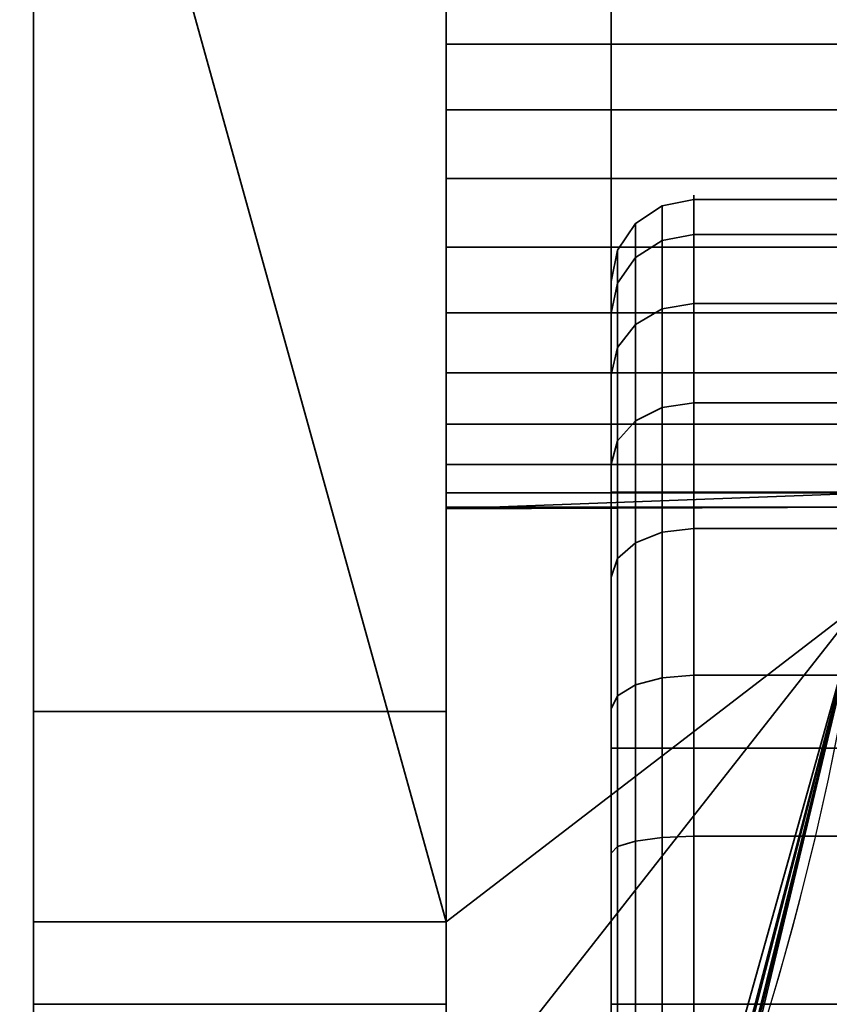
# Model space of a CAD drawing. Header units: millimetres. Extents: x -587 to 3688, y -115 to 120.
# Tile 437 of 656: x 1984 to 1989, y -32 to -26. Entities that reach past the tile are written whole.
import ezdxf

# ---------------------------------------------------------------- set-up
doc = ezdxf.new("R2010")
doc.units = ezdxf.units.MM
doc.layers.add('152', color=7, linetype='Continuous', true_color=0xffffff)

# ---------------------------------------------------------------- blocks, each defined once
blk = doc.blocks.new('UG_SURFACE_002')
at = {"layer": '152', "color": 252, "linetype": 'Continuous', "lineweight": 35}
for points in [[(2162.4999, -40, 2198), (2162.4999, 110, 2198), (837.5, 110, 2198), (837.5, -40, 2198)], [(987.5, -40, 2048.0001), (987.5, 110, 2048.0001), (2012.5, 110, 2048.0001), (2012.5, -40, 2048.0001)]]:
    blk.add_3dface(points, dxfattribs=at)
blk = doc.blocks.new('UG_SURFACE_048')
at = {"layer": '152', "color": 43, "linetype": 'Continuous', "lineweight": 35}
for points in [[(1016, 0, 2017), (1016, -49, 2017), (1984, -49, 2017), (1984, 0, 2017)], [(1984, 0, 2017), (1984, -49, 2017), (1984, -32, 27), (1984, -22, 27)], [(1016, -47), (1016, -2), (1984, -2), (1984, -47)], [(1984, -47), (1984, -2), (1984, -22.5, 14), (1984, -31.5, 14)], [(1986.5, -21.232, 28), (1986.5, -32.7679, 28), (1989.0083, -29.5753, 28), (1989.0083, -24.4247, 28)], [(1986.5, -32.7679, 28), (1986.5, -21.232, 28), (1986.5, -22, 27), (1986.5, -32, 27)], [(1984, -22, 27), (1984, -32, 27), (1986.5, -32, 27), (1986.5, -22, 27)], [(1986.5, -31.5, 14), (1984, -22.5, 14), (1986.5, -22.5, 14)], [(1986.5, -31.5, 14), (1984, -31.5, 14), (1984, -22.5, 14)], [(1986.5, -22.5, 14), (1989.0083, -24.4247, 14), (1989.0083, -29.5753, 14), (1986.5, -31.5, 14)], [(1986.5, -25.2679, 20.5), (1986.5, -25.011, 21.2909), (1986.5, -25.0979, 22.118), (1986.5, -27, 21.5)], [(1986.5, -25.0979, 22.118), (1986.5, -25.5137, 22.8383), (1986.5, -26.1865, 23.3271), (1986.5, -27, 21.5)], [(1986.5, -26.5842, 19.5437), (1986.5, -25.8244, 19.882), (1986.5, -25.2679, 20.5), (1986.5, -27, 21.5)], [(1989.1809, -26.1865, 23.3271), (1986.5, -26.1865, 23.3271), (1986.5, -25.5137, 22.8383), (1989.1363, -25.5137, 22.8383)], [(1989.1602, -25.8244, 19.882), (1986.5, -25.8244, 19.882), (1986.5, -26.5842, 19.5437), (1989.195, -26.5842, 19.5437)], [(1986.5, -26.1865, 23.3271), (1986.5, -27, 23.5), (1986.5, -27.8135, 23.3271), (1986.5, -27, 21.5)], [(1989.2, -27, 23.5), (1986.5, -27, 23.5), (1986.5, -26.1865, 23.3271), (1989.1809, -26.1865, 23.3271)], [(1986.5, -28.1756, 19.882), (1986.5, -27.4158, 19.5437), (1986.5, -26.5842, 19.5437), (1986.5, -27, 21.5)], [(1989.195, -26.5842, 19.5437), (1986.5, -26.5842, 19.5437), (1986.5, -27.4158, 19.5437), (1989.195, -27.4158, 19.5437)], [(1986.5, -27, 21.5), (1986.5, -28.989, 21.2909), (1986.5, -28.7321, 20.5), (1986.5, -28.1756, 19.882)], [(1986.5, -27.8135, 23.3271), (1986.5, -28.4863, 22.8383), (1986.5, -28.9021, 22.118), (1986.5, -27, 21.5)], [(1986.5, -28.9021, 22.118), (1986.5, -29, 21.5), (1986.5, -28.989, 21.2909), (1986.5, -27, 21.5)], [(1989.1809, -27.8135, 23.3271), (1986.5, -27.8135, 23.3271), (1986.5, -27, 23.5), (1989.2, -27, 23.5)], [(1989.195, -27.4158, 19.5437), (1986.5, -27.4158, 19.5437), (1986.5, -28.1756, 19.882), (1989.1602, -28.1756, 19.882)], [(1989.1363, -28.4863, 22.8383), (1986.5, -28.4863, 22.8383), (1986.5, -27.8135, 23.3271), (1989.1809, -27.8135, 23.3271)], [(1989.1602, -28.1756, 19.882), (1986.5, -28.1756, 19.882), (1986.5, -28.7321, 20.5), (1989.1136, -28.7321, 20.5)], [(1989.0957, -28.9021, 22.118), (1986.5, -28.9021, 22.118), (1986.5, -28.4863, 22.8383), (1989.1363, -28.4863, 22.8383)], [(1989.1136, -28.7321, 20.5), (1986.5, -28.7321, 20.5), (1986.5, -28.989, 21.2909), (1989.0859, -28.989, 21.2909)], [(1989.0957, -28.9021, 22.118), (1989.0859, -28.989, 21.2909), (1986.5, -29, 21.5)], [(1986.5, -29, 21.5), (1986.5, -28.9021, 22.118), (1989.0957, -28.9021, 22.118)], [(1989.0859, -28.989, 21.2909), (1986.5, -28.989, 21.2909), (1986.5, -29, 21.5)], [(1986.5, -32.7679, 28), (1988.2158, -32.7679, 28), (1989.0083, -29.5753, 28)], [(1989.0083, -29.5753, 14), (1988.3076, -32.5, 14), (1986.5, -32.5, 14), (1986.5, -31.5, 14)], [(1988.052, -33.2144, 27.4679), (1987.8434, -33.7346, 15.8478), (1989.0083, -29.5753, 28)], [(1987.8434, -33.7346, 15.8478), (1988.1006, -33.0858, 15.4142), (1989.0083, -29.5753, 28)], [(1989.0083, -29.5753, 28), (1988.2158, -32.7679, 28), (1988.052, -33.2144, 27.4679)], [(1989.0083, -29.5753, 28), (1988.1006, -33.0858, 15.4142), (1988.256, -32.6522, 14.7654)], [(1988.256, -32.6522, 14.7654), (1989.0083, -29.5753, 14), (1989.0083, -29.5753, 28)], [(1988.256, -32.6522, 14.7654), (1988.3076, -32.5, 14), (1989.0083, -29.5753, 14)], [(1984, -30.2276, 24), (1984, -31.5, 24), (1986.5, -31.5, 24), (1986.5, -30.2276, 24)], [(1984, -30.2276, 25), (1984, -30.2276, 24), (1986.5, -30.2276, 24), (1986.5, -30.2276, 25)], [(1984, -32, 25), (1984, -30.2276, 25), (1986.5, -30.2276, 25), (1986.5, -32, 25)], [(1984, -31.5, 24), (1984, -30.2276, 24), (1984, -30.2276, 25), (1984, -32, 25)], [(1986.5, -32, 25), (1986.5, -30.2276, 25), (1986.5, -30.2276, 24), (1986.5, -31.5, 24)], [(1984, -31.5, 24), (1984, -31.5, 14), (1986.5, -31.5, 14), (1986.5, -31.5, 24)], [(1984, -49, 2), (1984, -47), (1984, -31.5, 14), (1984, -31.5, 24)], [(1984, -31.5, 24), (1984, -32, 25), (1984, -49, 2)], [(1986.5, -32, 25), (1986.5, -31.5, 24), (1986.5, -34.5, 27)], [(1986.5, -31.5, 24), (1986.5, -31.5, 14), (1986.5, -32.6522, 14.7654), (1986.5, -33.0858, 15.4142)], [(1986.5, -31.5, 14), (1986.5, -32.5, 14), (1986.5, -32.6522, 14.7654)], [(1986.5, -33.0858, 15.4142), (1986.5, -33.7346, 15.8478), (1986.5, -31.5, 24)], [(1986.5, -33.7346, 15.8478), (1986.5, -34.5, 16), (1986.5, -34.5, 27), (1986.5, -31.5, 24)]]:
    blk.add_3dface(points, dxfattribs=at)
blk = doc.blocks.new('UG_SURFACE_054')
at = {"layer": '152', "color": 252, "linetype": 'Continuous', "lineweight": 35}
for points in [[(1011, -46.92, 2022.5), (1989, -46.92, 2022.5), (1989, 13.92, 2022.5), (1011, 13.92, 2022.5)], [(1012.5, -46.92, 2020.9999), (1012.5, 13.92, 2020.9999), (1987.5, 13.92, 2020.9999), (1987.5, -46.92, 2020.9999)], [(1987.5, -46.92, 2020.9999), (1987.5, 13.92, 2020.9999), (1989, 13.92, 2022.5), (1989, -46.92, 2022.5)]]:
    blk.add_3dface(points, dxfattribs=at)
blk = doc.blocks.new('UG_SURFACE_055')
at = {"layer": '152', "color": 252, "linetype": 'Continuous', "lineweight": 35}
for points in [[(1987.5, -46.92, 2020.9999), (1987.5, 13.92, 2020.9999), (1987.5, 13.92, -7), (1987.5, -46.92, -7)], [(1987.5, -46.92, -7), (1987.5, 13.92, -7), (1989, 13.92, -7), (1989, -46.92, -7)], [(1987.5, 13.92, 2020.9999), (1987.5, -46.92, 2020.9999), (1989, -46.92, 2022.5), (1989, 13.92, 2022.5)]]:
    blk.add_3dface(points, dxfattribs=at)
blk = doc.blocks.new('UG_SURFACE_066')
at = {"layer": '152', "color": 18, "linetype": 'Continuous', "lineweight": 35}
for points in [[(1987.6465, -27.8833, 286.6232), (1987.6465, -27.2725, 288.5031), (1987.8087, -27.1647, 288.4918), (1987.8087, -27.7894, 286.569)], [(1987.6465, -27.2725, 288.5031), (1987.6465, -27.4791, 290.4689), (1987.8087, -27.376, 290.5024), (1987.8087, -27.1647, 288.4918)], [(1987.8087, -27.7894, 286.569), (1987.8087, -27.1647, 288.4918), (1988, -27.1268, 288.4878), (1988, -27.7565, 286.55)], [(1987.8087, -27.1647, 288.4918), (1987.8087, -27.376, 290.5024), (1988, -27.3398, 290.5142), (1988, -27.1268, 288.4878)], [(1988, -27.1268, 288.4878), (1993, -27.1268, 288.4878), (1993, -27.7565, 286.55), (1988, -27.7565, 286.55)], [(1988, -27.3398, 290.5142), (1993, -27.3398, 290.5142), (1993, -27.1268, 288.4878), (1988, -27.1268, 288.4878)], [(1987.5381, -28.0238, 286.7043), (1987.5381, -27.4338, 288.5201), (1987.6465, -27.2725, 288.5031), (1987.6465, -27.8833, 286.6232)], [(1987.5381, -27.4338, 288.5201), (1987.5381, -27.6334, 290.4188), (1987.6465, -27.4791, 290.4689), (1987.6465, -27.2725, 288.5031)], [(1987.8087, -27.376, 290.5024), (1987.8087, -28.3869, 292.2533), (1988, -28.3586, 292.2787), (1988, -27.3398, 290.5142)], [(1988, -28.3586, 292.2787), (1993, -28.3586, 292.2787), (1993, -27.3398, 290.5142), (1988, -27.3398, 290.5142)], [(1987.6465, -27.4791, 290.4689), (1987.6465, -28.4674, 292.1807), (1987.8087, -28.3869, 292.2533), (1987.8087, -27.376, 290.5024)], [(1987.5, -28.1895, 286.8), (1987.5, -27.6241, 288.5401), (1987.5381, -27.4338, 288.5201), (1987.5381, -28.0238, 286.7043)], [(1987.5, -27.6241, 288.5401), (1987.5, -27.8154, 290.3597), (1987.5381, -27.6334, 290.4188), (1987.5381, -27.4338, 288.5201)], [(1987.5381, -27.6334, 290.4188), (1987.5381, -28.588, 292.0722), (1987.6465, -28.4674, 292.1807), (1987.6465, -27.4791, 290.4689)], [(1987.5, -28.9, 289), (1987.5, -27.6241, 288.5401), (1987.5, -28.1895, 286.8)], [(1987.5, -27.8154, 290.3597), (1987.5, -27.6241, 288.5401), (1987.5, -28.9, 289)], [(1987.5, -27.8154, 290.3597), (1987.5, -28.7302, 291.9442), (1987.5381, -28.588, 292.0722), (1987.5381, -27.6334, 290.4188)], [(1987.8087, -29.1422, 285.0666), (1987.8087, -27.7894, 286.569), (1988, -27.7565, 286.55), (1988, -29.1199, 285.0358)], [(1988, -27.7565, 286.55), (1993, -27.7565, 286.55), (1993, -29.1199, 285.0358), (1988, -29.1199, 285.0358)], [(1987.5, -28.9, 289), (1987.5, -30.45, 291.6847), (1987.5, -28.7302, 291.9442), (1987.5, -27.8154, 290.3597)], [(1987.6465, -29.2059, 285.1543), (1987.6465, -27.8833, 286.6232), (1987.8087, -27.7894, 286.569), (1987.8087, -29.1422, 285.0666)], [(1987.5381, -29.3013, 285.2855), (1987.5381, -28.0238, 286.7043), (1987.6465, -27.8833, 286.6232), (1987.6465, -29.2059, 285.1543)], [(1987.5, -29.4137, 285.4403), (1987.5, -28.1895, 286.8), (1987.5381, -28.0238, 286.7043), (1987.5381, -29.3013, 285.2855)], [(1987.5, -28.1895, 286.8), (1987.5, -29.4137, 285.4403), (1987.5, -30.45, 286.3153), (1987.5, -28.9, 289)], [(1987.8087, -28.3869, 292.2533), (1987.8087, -30.0225, 293.4416), (1988, -30.007, 293.4764), (1988, -28.3586, 292.2787)], [(1988, -30.007, 293.4764), (1993, -30.007, 293.4764), (1993, -28.3586, 292.2787), (1988, -28.3586, 292.2787)], [(1987.6465, -28.4674, 292.1807), (1987.6465, -30.0666, 293.3426), (1987.8087, -30.0225, 293.4416), (1987.8087, -28.3869, 292.2533)], [(1987.5381, -28.588, 292.0722), (1987.5381, -30.1325, 293.1944), (1987.6465, -30.0666, 293.3426), (1987.6465, -28.4674, 292.1807)], [(1987.5, -28.7302, 291.9442), (1987.5, -30.2104, 293.0196), (1987.5381, -30.1325, 293.1944), (1987.5381, -28.588, 292.0722)], [(1987.5, -30.45, 291.6847), (1987.5, -30.2104, 293.0196), (1987.5, -28.7302, 291.9442)], [(1991.5, -28.9, 289), (1987.5, -28.9, 289), (1987.5, -30.45, 286.3153), (1991.5, -30.45, 286.3153)], [(1991.5, -30.45, 291.6847), (1987.5, -30.45, 291.6847), (1987.5, -28.9, 289), (1991.5, -28.9, 289)], [(1987.6465, -31.0117, 284.3503), (1987.6465, -29.2059, 285.1543), (1987.8087, -29.1422, 285.0666), (1987.8087, -30.9891, 284.2443)], [(1987.8087, -30.9891, 284.2443), (1987.8087, -29.1422, 285.0666), (1988, -29.1199, 285.0358), (1988, -30.9812, 284.2071)], [(1988, -29.1199, 285.0358), (1993, -29.1199, 285.0358), (1993, -30.9812, 284.2071), (1988, -30.9812, 284.2071)], [(1987.5381, -31.0454, 284.509), (1987.5381, -29.3013, 285.2855), (1987.6465, -29.2059, 285.1543), (1987.6465, -31.0117, 284.3503)], [(1987.5, -31.0852, 284.6962), (1987.5, -29.4137, 285.4403), (1987.5381, -29.3013, 285.2855), (1987.5381, -31.0454, 284.509)], [(1987.5, -30.45, 286.3153), (1987.5, -29.4137, 285.4403), (1987.5, -31.0852, 284.6962)], [(1987.6465, -30.0666, 293.3426), (1987.6465, -32, 293.7536), (1987.8087, -32, 293.8619), (1987.8087, -30.0225, 293.4416)], [(1987.8087, -30.0225, 293.4416), (1987.8087, -32, 293.8619), (1988, -32, 293.9), (1988, -30.007, 293.4764)], [(1988, -32, 293.9), (1993, -32, 293.9), (1993, -30.007, 293.4764), (1988, -30.007, 293.4764)], [(1987.5381, -30.1325, 293.1944), (1987.5381, -32, 293.5914), (1987.6465, -32, 293.7536), (1987.6465, -30.0666, 293.3426)], [(1987.5, -30.2104, 293.0196), (1987.5, -32, 293.4), (1987.5381, -32, 293.5914), (1987.5381, -30.1325, 293.1944)], [(1987.5, -32, 293.4), (1987.5, -30.2104, 293.0196), (1987.5, -30.45, 291.6847), (1987.5, -33.55, 291.6847)], [(1987.5, -31.0852, 284.6962), (1987.5, -32.9148, 284.6962), (1987.5, -33.55, 286.3153), (1987.5, -30.45, 286.3153)], [(1991.5, -30.45, 286.3153), (1987.5, -30.45, 286.3153), (1987.5, -33.55, 286.3153), (1991.5, -33.55, 286.3153)], [(1991.5, -33.55, 291.6847), (1987.5, -33.55, 291.6847), (1987.5, -30.45, 291.6847), (1991.5, -30.45, 291.6847)], [(1987.6465, -32.9883, 284.3503), (1987.6465, -31.0117, 284.3503), (1987.8087, -30.9891, 284.2443), (1987.8087, -33.0109, 284.2443)], [(1987.8087, -33.0109, 284.2443), (1987.8087, -30.9891, 284.2443), (1988, -30.9812, 284.2071), (1988, -33.0188, 284.2071)], [(1988, -30.9812, 284.2071), (1993, -30.9812, 284.2071), (1993, -33.0188, 284.2071), (1988, -33.0188, 284.2071)], [(1987.5, -32.9148, 284.6962), (1987.5, -31.0852, 284.6962), (1987.5381, -31.0454, 284.509), (1987.5381, -32.9546, 284.509)], [(1987.5381, -32.9546, 284.509), (1987.5381, -31.0454, 284.509), (1987.6465, -31.0117, 284.3503), (1987.6465, -32.9883, 284.3503)]]:
    blk.add_3dface(points, dxfattribs=at)
blk = doc.blocks.new('UG_SURFACE_067')
at = {"layer": '152', "color": 18, "linetype": 'Continuous', "lineweight": 35}
for points in [[(1987.6465, -27.8833, 398.6232), (1987.6465, -27.2725, 400.5031), (1987.8087, -27.1647, 400.4918), (1987.8087, -27.7894, 398.569)], [(1987.6465, -27.2725, 400.5031), (1987.6465, -27.4791, 402.4689), (1987.8087, -27.376, 402.5024), (1987.8087, -27.1647, 400.4918)], [(1987.8087, -27.7894, 398.569), (1987.8087, -27.1647, 400.4918), (1988, -27.1268, 400.4878), (1988, -27.7565, 398.55)], [(1987.8087, -27.1647, 400.4918), (1987.8087, -27.376, 402.5024), (1988, -27.3398, 402.5142), (1988, -27.1268, 400.4878)], [(1988, -27.1268, 400.4878), (1993, -27.1268, 400.4878), (1993, -27.7565, 398.55), (1988, -27.7565, 398.55)], [(1988, -27.3398, 402.5142), (1993, -27.3398, 402.5142), (1993, -27.1268, 400.4878), (1988, -27.1268, 400.4878)], [(1987.5381, -28.0238, 398.7043), (1987.5381, -27.4338, 400.5201), (1987.6465, -27.2725, 400.5031), (1987.6465, -27.8833, 398.6232)], [(1987.5381, -27.4338, 400.5201), (1987.5381, -27.6334, 402.4188), (1987.6465, -27.4791, 402.4689), (1987.6465, -27.2725, 400.5031)], [(1987.8087, -27.376, 402.5024), (1987.8087, -28.3869, 404.2533), (1988, -28.3586, 404.2787), (1988, -27.3398, 402.5142)], [(1988, -28.3586, 404.2787), (1993, -28.3586, 404.2787), (1993, -27.3398, 402.5142), (1988, -27.3398, 402.5142)], [(1987.6465, -27.4791, 402.4689), (1987.6465, -28.4674, 404.1807), (1987.8087, -28.3869, 404.2533), (1987.8087, -27.376, 402.5024)], [(1987.5, -28.1895, 398.8), (1987.5, -27.6241, 400.5401), (1987.5381, -27.4338, 400.5201), (1987.5381, -28.0238, 398.7043)], [(1987.5, -27.6241, 400.5401), (1987.5, -27.8154, 402.3597), (1987.5381, -27.6334, 402.4188), (1987.5381, -27.4338, 400.5201)], [(1987.5381, -27.6334, 402.4188), (1987.5381, -28.588, 404.0722), (1987.6465, -28.4674, 404.1807), (1987.6465, -27.4791, 402.4689)], [(1987.5, -28.9, 401), (1987.5, -27.6241, 400.5401), (1987.5, -28.1895, 398.8)], [(1987.5, -27.8154, 402.3597), (1987.5, -27.6241, 400.5401), (1987.5, -28.9, 401)], [(1987.5, -27.8154, 402.3597), (1987.5, -28.7302, 403.9442), (1987.5381, -28.588, 404.0722), (1987.5381, -27.6334, 402.4188)], [(1987.8087, -29.1422, 397.0666), (1987.8087, -27.7894, 398.569), (1988, -27.7565, 398.55), (1988, -29.1199, 397.0358)], [(1988, -27.7565, 398.55), (1993, -27.7565, 398.55), (1993, -29.1199, 397.0358), (1988, -29.1199, 397.0358)], [(1987.5, -28.9, 401), (1987.5, -30.45, 403.6847), (1987.5, -28.7302, 403.9442), (1987.5, -27.8154, 402.3597)], [(1987.6465, -29.2059, 397.1543), (1987.6465, -27.8833, 398.6232), (1987.8087, -27.7894, 398.569), (1987.8087, -29.1422, 397.0666)], [(1987.5381, -29.3013, 397.2855), (1987.5381, -28.0238, 398.7043), (1987.6465, -27.8833, 398.6232), (1987.6465, -29.2059, 397.1543)], [(1987.5, -29.4137, 397.4403), (1987.5, -28.1895, 398.8), (1987.5381, -28.0238, 398.7043), (1987.5381, -29.3013, 397.2855)], [(1987.5, -28.1895, 398.8), (1987.5, -29.4137, 397.4403), (1987.5, -30.45, 398.3153), (1987.5, -28.9, 401)], [(1987.8087, -28.3869, 404.2533), (1987.8087, -30.0225, 405.4416), (1988, -30.007, 405.4764), (1988, -28.3586, 404.2787)], [(1988, -30.007, 405.4764), (1993, -30.007, 405.4764), (1993, -28.3586, 404.2787), (1988, -28.3586, 404.2787)], [(1987.6465, -28.4674, 404.1807), (1987.6465, -30.0666, 405.3426), (1987.8087, -30.0225, 405.4416), (1987.8087, -28.3869, 404.2533)], [(1987.5381, -28.588, 404.0722), (1987.5381, -30.1325, 405.1944), (1987.6465, -30.0666, 405.3426), (1987.6465, -28.4674, 404.1807)], [(1987.5, -28.7302, 403.9442), (1987.5, -30.2104, 405.0196), (1987.5381, -30.1325, 405.1944), (1987.5381, -28.588, 404.0722)], [(1987.5, -30.45, 403.6847), (1987.5, -30.2104, 405.0196), (1987.5, -28.7302, 403.9442)], [(1991.5, -30.45, 403.6847), (1987.5, -30.45, 403.6847), (1987.5, -28.9, 401), (1991.5, -28.9, 401)], [(1991.5, -28.9, 401), (1987.5, -28.9, 401), (1987.5, -30.45, 398.3153), (1991.5, -30.45, 398.3153)], [(1987.6465, -31.0117, 396.3503), (1987.6465, -29.2059, 397.1543), (1987.8087, -29.1422, 397.0666), (1987.8087, -30.9891, 396.2443)], [(1987.8087, -30.9891, 396.2443), (1987.8087, -29.1422, 397.0666), (1988, -29.1199, 397.0358), (1988, -30.9812, 396.2071)], [(1988, -29.1199, 397.0358), (1993, -29.1199, 397.0358), (1993, -30.9812, 396.2071), (1988, -30.9812, 396.2071)], [(1987.5381, -31.0454, 396.509), (1987.5381, -29.3013, 397.2855), (1987.6465, -29.2059, 397.1543), (1987.6465, -31.0117, 396.3503)], [(1987.5, -31.0852, 396.6962), (1987.5, -29.4137, 397.4403), (1987.5381, -29.3013, 397.2855), (1987.5381, -31.0454, 396.509)], [(1987.5, -30.45, 398.3153), (1987.5, -29.4137, 397.4403), (1987.5, -31.0852, 396.6962)], [(1987.6465, -30.0666, 405.3426), (1987.6465, -32, 405.7536), (1987.8087, -32, 405.8619), (1987.8087, -30.0225, 405.4416)], [(1987.8087, -30.0225, 405.4416), (1987.8087, -32, 405.8619), (1988, -32, 405.9), (1988, -30.007, 405.4764)], [(1988, -32, 405.9), (1993, -32, 405.9), (1993, -30.007, 405.4764), (1988, -30.007, 405.4764)], [(1987.5381, -30.1325, 405.1944), (1987.5381, -32, 405.5913), (1987.6465, -32, 405.7536), (1987.6465, -30.0666, 405.3426)], [(1987.5, -30.2104, 405.0196), (1987.5, -32, 405.4), (1987.5381, -32, 405.5913), (1987.5381, -30.1325, 405.1944)], [(1987.5, -32, 405.4), (1987.5, -30.2104, 405.0196), (1987.5, -30.45, 403.6847), (1987.5, -33.55, 403.6847)], [(1987.5, -31.0852, 396.6962), (1987.5, -32.9148, 396.6962), (1987.5, -33.55, 398.3153), (1987.5, -30.45, 398.3153)], [(1991.5, -33.55, 403.6847), (1987.5, -33.55, 403.6847), (1987.5, -30.45, 403.6847), (1991.5, -30.45, 403.6847)], [(1991.5, -30.45, 398.3153), (1987.5, -30.45, 398.3153), (1987.5, -33.55, 398.3153), (1991.5, -33.55, 398.3153)], [(1987.6465, -32.9883, 396.3503), (1987.6465, -31.0117, 396.3503), (1987.8087, -30.9891, 396.2443), (1987.8087, -33.0109, 396.2443)], [(1987.8087, -33.0109, 396.2443), (1987.8087, -30.9891, 396.2443), (1988, -30.9812, 396.2071), (1988, -33.0188, 396.2071)], [(1988, -30.9812, 396.2071), (1993, -30.9812, 396.2071), (1993, -33.0188, 396.2071), (1988, -33.0188, 396.2071)], [(1987.5, -32.9148, 396.6962), (1987.5, -31.0852, 396.6962), (1987.5381, -31.0454, 396.509), (1987.5381, -32.9546, 396.509)], [(1987.5381, -32.9546, 396.509), (1987.5381, -31.0454, 396.509), (1987.6465, -31.0117, 396.3503), (1987.6465, -32.9883, 396.3503)]]:
    blk.add_3dface(points, dxfattribs=at)
blk = doc.blocks.new('UG_SURFACE_077')
at = {"layer": '152', "color": 18, "linetype": 'Continuous', "lineweight": 35}
for points in [[(1987.6465, -27.8833, 1721.6232), (1987.6465, -27.2725, 1723.5031), (1987.8087, -27.1647, 1723.4918), (1987.8087, -27.7894, 1721.5691)], [(1987.6465, -27.2725, 1723.5031), (1987.6465, -27.4791, 1725.4689), (1987.8087, -27.376, 1725.5024), (1987.8087, -27.1647, 1723.4918)], [(1987.8087, -27.7894, 1721.5691), (1987.8087, -27.1647, 1723.4918), (1988, -27.1268, 1723.4879), (1988, -27.7565, 1721.55)], [(1987.8087, -27.1647, 1723.4918), (1987.8087, -27.376, 1725.5024), (1988, -27.3398, 1725.5142), (1988, -27.1268, 1723.4879)], [(1988, -27.1268, 1723.4879), (1993, -27.1268, 1723.4879), (1993, -27.7565, 1721.55), (1988, -27.7565, 1721.55)], [(1988, -27.3398, 1725.5142), (1993, -27.3398, 1725.5142), (1993, -27.1268, 1723.4879), (1988, -27.1268, 1723.4879)], [(1987.5381, -28.0238, 1721.7044), (1987.5381, -27.4338, 1723.52), (1987.6465, -27.2725, 1723.5031), (1987.6465, -27.8833, 1721.6232)], [(1987.5381, -27.4338, 1723.52), (1987.5381, -27.6334, 1725.4188), (1987.6465, -27.4791, 1725.4689), (1987.6465, -27.2725, 1723.5031)], [(1987.8087, -27.376, 1725.5024), (1987.8087, -28.3869, 1727.2533), (1988, -28.3586, 1727.2787), (1988, -27.3398, 1725.5142)], [(1988, -28.3586, 1727.2787), (1993, -28.3586, 1727.2787), (1993, -27.3398, 1725.5142), (1988, -27.3398, 1725.5142)], [(1987.6465, -27.4791, 1725.4689), (1987.6465, -28.4674, 1727.1807), (1987.8087, -28.3869, 1727.2533), (1987.8087, -27.376, 1725.5024)], [(1987.5, -28.1895, 1721.8), (1987.5, -27.6241, 1723.5401), (1987.5381, -27.4338, 1723.52), (1987.5381, -28.0238, 1721.7044)], [(1987.5, -27.6241, 1723.5401), (1987.5, -27.8154, 1725.3597), (1987.5381, -27.6334, 1725.4188), (1987.5381, -27.4338, 1723.52)], [(1987.5381, -27.6334, 1725.4188), (1987.5381, -28.588, 1727.0722), (1987.6465, -28.4674, 1727.1807), (1987.6465, -27.4791, 1725.4689)], [(1987.5, -30.45, 1721.3153), (1987.5, -28.9, 1724), (1987.5, -27.6241, 1723.5401), (1987.5, -28.1895, 1721.8)], [(1987.5, -27.8154, 1725.3597), (1987.5, -27.6241, 1723.5401), (1987.5, -28.9, 1724)], [(1987.5, -27.8154, 1725.3597), (1987.5, -28.7302, 1726.9442), (1987.5381, -28.588, 1727.0722), (1987.5381, -27.6334, 1725.4188)], [(1987.8087, -29.1422, 1720.0667), (1987.8087, -27.7894, 1721.5691), (1988, -27.7565, 1721.55), (1988, -29.1199, 1720.0358)], [(1988, -27.7565, 1721.55), (1993, -27.7565, 1721.55), (1993, -29.1199, 1720.0358), (1988, -29.1199, 1720.0358)], [(1987.5, -28.7302, 1726.9442), (1987.5, -27.8154, 1725.3597), (1987.5, -28.9, 1724), (1987.5, -30.45, 1726.6847)], [(1987.6465, -29.2059, 1720.1543), (1987.6465, -27.8833, 1721.6232), (1987.8087, -27.7894, 1721.5691), (1987.8087, -29.1422, 1720.0667)], [(1987.5381, -29.3013, 1720.2855), (1987.5381, -28.0238, 1721.7044), (1987.6465, -27.8833, 1721.6232), (1987.6465, -29.2059, 1720.1543)], [(1987.5, -29.4137, 1720.4403), (1987.5, -28.1895, 1721.8), (1987.5381, -28.0238, 1721.7044), (1987.5381, -29.3013, 1720.2855)], [(1987.5, -28.1895, 1721.8), (1987.5, -29.4137, 1720.4403), (1987.5, -30.45, 1721.3153)], [(1987.8087, -28.3869, 1727.2533), (1987.8087, -30.0225, 1728.4416), (1988, -30.007, 1728.4764), (1988, -28.3586, 1727.2787)], [(1988, -30.007, 1728.4764), (1993, -30.007, 1728.4764), (1993, -28.3586, 1727.2787), (1988, -28.3586, 1727.2787)], [(1987.6465, -28.4674, 1727.1807), (1987.6465, -30.0666, 1728.3425), (1987.8087, -30.0225, 1728.4416), (1987.8087, -28.3869, 1727.2533)], [(1987.5381, -28.588, 1727.0722), (1987.5381, -30.1325, 1728.1944), (1987.6465, -30.0666, 1728.3425), (1987.6465, -28.4674, 1727.1807)], [(1987.5, -28.7302, 1726.9442), (1987.5, -30.2104, 1728.0196), (1987.5381, -30.1325, 1728.1944), (1987.5381, -28.588, 1727.0722)], [(1987.5, -30.45, 1726.6847), (1987.5, -30.2104, 1728.0196), (1987.5, -28.7302, 1726.9442)], [(1991.5, -28.9, 1724), (1987.5, -28.9, 1724), (1987.5, -30.45, 1721.3153), (1991.5, -30.45, 1721.3153)], [(1991.5, -30.45, 1726.6847), (1987.5, -30.45, 1726.6847), (1987.5, -28.9, 1724), (1991.5, -28.9, 1724)], [(1987.6465, -31.0117, 1719.3503), (1987.6465, -29.2059, 1720.1543), (1987.8087, -29.1422, 1720.0667), (1987.8087, -30.9891, 1719.2444)], [(1987.8087, -30.9891, 1719.2444), (1987.8087, -29.1422, 1720.0667), (1988, -29.1199, 1720.0358), (1988, -30.9812, 1719.207)], [(1988, -29.1199, 1720.0358), (1993, -29.1199, 1720.0358), (1993, -30.9812, 1719.207), (1988, -30.9812, 1719.207)], [(1987.5381, -31.0454, 1719.509), (1987.5381, -29.3013, 1720.2855), (1987.6465, -29.2059, 1720.1543), (1987.6465, -31.0117, 1719.3503)], [(1987.5, -31.0852, 1719.6962), (1987.5, -29.4137, 1720.4403), (1987.5381, -29.3013, 1720.2855), (1987.5381, -31.0454, 1719.509)], [(1987.5, -30.45, 1721.3153), (1987.5, -29.4137, 1720.4403), (1987.5, -31.0852, 1719.6962)], [(1987.6465, -30.0666, 1728.3425), (1987.6465, -32, 1728.7536), (1987.8087, -32, 1728.8619), (1987.8087, -30.0225, 1728.4416)], [(1987.8087, -30.0225, 1728.4416), (1987.8087, -32, 1728.8619), (1988, -32, 1728.9), (1988, -30.007, 1728.4764)], [(1988, -32, 1728.9), (1993, -32, 1728.9), (1993, -30.007, 1728.4764), (1988, -30.007, 1728.4764)], [(1987.5381, -30.1325, 1728.1944), (1987.5381, -32, 1728.5913), (1987.6465, -32, 1728.7536), (1987.6465, -30.0666, 1728.3425)], [(1987.5, -30.2104, 1728.0196), (1987.5, -32, 1728.4), (1987.5381, -32, 1728.5913), (1987.5381, -30.1325, 1728.1944)], [(1987.5, -32, 1728.4), (1987.5, -30.2104, 1728.0196), (1987.5, -30.45, 1726.6847), (1987.5, -33.55, 1726.6847)], [(1987.5, -31.0852, 1719.6962), (1987.5, -32.9148, 1719.6962), (1987.5, -33.55, 1721.3153), (1987.5, -30.45, 1721.3153)], [(1991.5, -30.45, 1721.3153), (1987.5, -30.45, 1721.3153), (1987.5, -33.55, 1721.3153), (1991.5, -33.55, 1721.3153)], [(1991.5, -33.55, 1726.6847), (1987.5, -33.55, 1726.6847), (1987.5, -30.45, 1726.6847), (1991.5, -30.45, 1726.6847)], [(1987.6465, -32.9883, 1719.3503), (1987.6465, -31.0117, 1719.3503), (1987.8087, -30.9891, 1719.2444), (1987.8087, -33.0109, 1719.2444)], [(1987.8087, -33.0109, 1719.2444), (1987.8087, -30.9891, 1719.2444), (1988, -30.9812, 1719.207), (1988, -33.0188, 1719.207)], [(1988, -30.9812, 1719.207), (1993, -30.9812, 1719.207), (1993, -33.0188, 1719.207), (1988, -33.0188, 1719.207)], [(1987.5, -32.9148, 1719.6962), (1987.5, -31.0852, 1719.6962), (1987.5381, -31.0454, 1719.509), (1987.5381, -32.9546, 1719.509)], [(1987.5381, -32.9546, 1719.509), (1987.5381, -31.0454, 1719.509), (1987.6465, -31.0117, 1719.3503), (1987.6465, -32.9883, 1719.3503)]]:
    blk.add_3dface(points, dxfattribs=at)
blk = doc.blocks.new('UG_SURFACE_078')
at = {"layer": '152', "color": 18, "linetype": 'Continuous', "lineweight": 35}
for points in [[(1987.6465, -27.8833, 1833.6232), (1987.6465, -27.2725, 1835.5031), (1987.8087, -27.1647, 1835.4918), (1987.8087, -27.7894, 1833.569)], [(1987.6465, -27.2725, 1835.5031), (1987.6465, -27.4791, 1837.469), (1987.8087, -27.376, 1837.5025), (1987.8087, -27.1647, 1835.4918)], [(1987.8087, -27.7894, 1833.569), (1987.8087, -27.1647, 1835.4918), (1988, -27.1268, 1835.4878), (1988, -27.7565, 1833.55)], [(1987.8087, -27.1647, 1835.4918), (1987.8087, -27.376, 1837.5025), (1988, -27.3398, 1837.5142), (1988, -27.1268, 1835.4878)], [(1988, -27.1268, 1835.4878), (1993, -27.1268, 1835.4878), (1993, -27.7565, 1833.55), (1988, -27.7565, 1833.55)], [(1988, -27.3398, 1837.5142), (1993, -27.3398, 1837.5142), (1993, -27.1268, 1835.4878), (1988, -27.1268, 1835.4878)], [(1987.5381, -28.0238, 1833.7044), (1987.5381, -27.4338, 1835.52), (1987.6465, -27.2725, 1835.5031), (1987.6465, -27.8833, 1833.6232)], [(1987.5381, -27.4338, 1835.52), (1987.5381, -27.6334, 1837.4188), (1987.6465, -27.4791, 1837.469), (1987.6465, -27.2725, 1835.5031)], [(1987.8087, -27.376, 1837.5025), (1987.8087, -28.3869, 1839.2533), (1988, -28.3586, 1839.2787), (1988, -27.3398, 1837.5142)], [(1988, -28.3586, 1839.2787), (1993, -28.3586, 1839.2787), (1993, -27.3398, 1837.5142), (1988, -27.3398, 1837.5142)], [(1987.6465, -27.4791, 1837.469), (1987.6465, -28.4674, 1839.1807), (1987.8087, -28.3869, 1839.2533), (1987.8087, -27.376, 1837.5025)], [(1987.5, -28.1895, 1833.8), (1987.5, -27.6241, 1835.5401), (1987.5381, -27.4338, 1835.52), (1987.5381, -28.0238, 1833.7044)], [(1987.5, -27.6241, 1835.5401), (1987.5, -27.8154, 1837.3597), (1987.5381, -27.6334, 1837.4188), (1987.5381, -27.4338, 1835.52)], [(1987.5381, -27.6334, 1837.4188), (1987.5381, -28.588, 1839.0722), (1987.6465, -28.4674, 1839.1807), (1987.6465, -27.4791, 1837.469)], [(1987.5, -28.9, 1836), (1987.5, -27.6241, 1835.5401), (1987.5, -28.1895, 1833.8)], [(1987.5, -27.8154, 1837.3597), (1987.5, -27.6241, 1835.5401), (1987.5, -28.9, 1836)], [(1987.5, -27.8154, 1837.3597), (1987.5, -28.7302, 1838.9442), (1987.5381, -28.588, 1839.0722), (1987.5381, -27.6334, 1837.4188)], [(1987.8087, -29.1422, 1832.0667), (1987.8087, -27.7894, 1833.569), (1988, -27.7565, 1833.55), (1988, -29.1199, 1832.0358)], [(1988, -27.7565, 1833.55), (1993, -27.7565, 1833.55), (1993, -29.1199, 1832.0358), (1988, -29.1199, 1832.0358)], [(1987.5, -28.7302, 1838.9442), (1987.5, -27.8154, 1837.3597), (1987.5, -28.9, 1836), (1987.5, -30.45, 1838.6847)], [(1987.6465, -29.2059, 1832.1543), (1987.6465, -27.8833, 1833.6232), (1987.8087, -27.7894, 1833.569), (1987.8087, -29.1422, 1832.0667)], [(1987.5381, -29.3013, 1832.2855), (1987.5381, -28.0238, 1833.7044), (1987.6465, -27.8833, 1833.6232), (1987.6465, -29.2059, 1832.1543)], [(1987.5, -29.4137, 1832.4404), (1987.5, -28.1895, 1833.8), (1987.5381, -28.0238, 1833.7044), (1987.5381, -29.3013, 1832.2855)], [(1987.5, -28.1895, 1833.8), (1987.5, -29.4137, 1832.4404), (1987.5, -30.45, 1833.3154), (1987.5, -28.9, 1836)], [(1987.8087, -28.3869, 1839.2533), (1987.8087, -30.0225, 1840.4416), (1988, -30.007, 1840.4764), (1988, -28.3586, 1839.2787)], [(1988, -30.007, 1840.4764), (1993, -30.007, 1840.4764), (1993, -28.3586, 1839.2787), (1988, -28.3586, 1839.2787)], [(1987.6465, -28.4674, 1839.1807), (1987.6465, -30.0666, 1840.3426), (1987.8087, -30.0225, 1840.4416), (1987.8087, -28.3869, 1839.2533)], [(1987.5381, -28.588, 1839.0722), (1987.5381, -30.1325, 1840.1943), (1987.6465, -30.0666, 1840.3426), (1987.6465, -28.4674, 1839.1807)], [(1987.5, -28.7302, 1838.9442), (1987.5, -30.2104, 1840.0196), (1987.5381, -30.1325, 1840.1943), (1987.5381, -28.588, 1839.0722)], [(1987.5, -30.45, 1838.6847), (1987.5, -30.2104, 1840.0196), (1987.5, -28.7302, 1838.9442)], [(1991.5, -30.45, 1838.6847), (1987.5, -30.45, 1838.6847), (1987.5, -28.9, 1836), (1991.5, -28.9, 1836)], [(1991.5, -28.9, 1836), (1987.5, -28.9, 1836), (1987.5, -30.45, 1833.3154), (1991.5, -30.45, 1833.3154)], [(1987.6465, -31.0117, 1831.3503), (1987.6465, -29.2059, 1832.1543), (1987.8087, -29.1422, 1832.0667), (1987.8087, -30.9891, 1831.2443)], [(1987.8087, -30.9891, 1831.2443), (1987.8087, -29.1422, 1832.0667), (1988, -29.1199, 1832.0358), (1988, -30.9812, 1831.207)], [(1988, -29.1199, 1832.0358), (1993, -29.1199, 1832.0358), (1993, -30.9812, 1831.207), (1988, -30.9812, 1831.207)], [(1987.5381, -31.0454, 1831.509), (1987.5381, -29.3013, 1832.2855), (1987.6465, -29.2059, 1832.1543), (1987.6465, -31.0117, 1831.3503)], [(1987.5, -31.0852, 1831.6962), (1987.5, -29.4137, 1832.4404), (1987.5381, -29.3013, 1832.2855), (1987.5381, -31.0454, 1831.509)], [(1987.5, -30.45, 1833.3154), (1987.5, -29.4137, 1832.4404), (1987.5, -31.0852, 1831.6962)], [(1987.6465, -30.0666, 1840.3426), (1987.6465, -32, 1840.7536), (1987.8087, -32, 1840.8619), (1987.8087, -30.0225, 1840.4416)], [(1987.8087, -30.0225, 1840.4416), (1987.8087, -32, 1840.8619), (1988, -32, 1840.8999), (1988, -30.007, 1840.4764)], [(1988, -32, 1840.8999), (1993, -32, 1840.8999), (1993, -30.007, 1840.4764), (1988, -30.007, 1840.4764)], [(1987.5381, -30.1325, 1840.1943), (1987.5381, -32, 1840.5913), (1987.6465, -32, 1840.7536), (1987.6465, -30.0666, 1840.3426)], [(1987.5, -30.2104, 1840.0196), (1987.5, -32, 1840.4), (1987.5381, -32, 1840.5913), (1987.5381, -30.1325, 1840.1943)], [(1987.5, -32, 1840.4), (1987.5, -30.2104, 1840.0196), (1987.5, -30.45, 1838.6847), (1987.5, -33.55, 1838.6847)], [(1987.5, -31.0852, 1831.6962), (1987.5, -32.9148, 1831.6962), (1987.5, -33.55, 1833.3154), (1987.5, -30.45, 1833.3154)], [(1991.5, -33.55, 1838.6847), (1987.5, -33.55, 1838.6847), (1987.5, -30.45, 1838.6847), (1991.5, -30.45, 1838.6847)], [(1991.5, -30.45, 1833.3154), (1987.5, -30.45, 1833.3154), (1987.5, -33.55, 1833.3154), (1991.5, -33.55, 1833.3154)], [(1987.6465, -32.9883, 1831.3503), (1987.6465, -31.0117, 1831.3503), (1987.8087, -30.9891, 1831.2443), (1987.8087, -33.0109, 1831.2443)], [(1987.8087, -33.0109, 1831.2443), (1987.8087, -30.9891, 1831.2443), (1988, -30.9812, 1831.207), (1988, -33.0188, 1831.207)], [(1988, -30.9812, 1831.207), (1993, -30.9812, 1831.207), (1993, -33.0188, 1831.207), (1988, -33.0188, 1831.207)], [(1987.5, -32.9148, 1831.6962), (1987.5, -31.0852, 1831.6962), (1987.5381, -31.0454, 1831.509), (1987.5381, -32.9546, 1831.509)], [(1987.5381, -32.9546, 1831.509), (1987.5381, -31.0454, 1831.509), (1987.6465, -31.0117, 1831.3503), (1987.6465, -32.9883, 1831.3503)]]:
    blk.add_3dface(points, dxfattribs=at)

msp = doc.modelspace()

# ---------------------------------------------------------------- linework, layer by layer
at = {"layer": '152', "color": 252, "linetype": 'Continuous', "lineweight": -3, "true_color": 0x939598}
for p, q in [((1987.5, -46.92, 2021), (1987.5, 13.92, 2021)), ((1987.5, -46.92, -7), (1987.5, 13.92, -7)), ((1987.5, -46.92, 2021), (1987.5, 13.92, 2021)), ((1984, 0, 2017), (1984, -49, 2017)), ((1984, -2), (1984, -47)), ((1986.5, -21.2321, 28), (1986.5, -32.7679, 28)), ((1984, -22, 27), (1984, -32, 27)), ((1986.5, -22, 27), (1986.5, -32, 27)), ((1984, -31.5, 14), (1984, -22.5, 14)), ((1991.5, -28.9, 401), (1987.5, -28.9, 401)), ((1987.5, -30.45, 403.6847), (1987.5, -28.9, 401)), ((1987.5, -28.9, 401), (1987.5, -30.45, 398.3153)), ((1991.5, -28.9, 289), (1987.5, -28.9, 289)), ((1987.5, -28.9, 289), (1987.5, -30.45, 291.6847)), ((1987.5, -30.45, 286.3153), (1987.5, -28.9, 289)), ((1991.5, -28.9, 1836), (1987.5, -28.9, 1836)), ((1991.5, -28.9, 1724), (1987.5, -28.9, 1724)), ((1987.5, -28.9, 1836), (1987.5, -30.45, 1833.3153)), ((1987.5, -28.9, 1724), (1987.5, -30.45, 1726.6847)), ((1987.5, -30.45, 1838.6847), (1987.5, -28.9, 1836)), ((1987.5, -30.45, 1721.3153), (1987.5, -28.9, 1724)), ((1986.5, -30.2276, 25), (1984, -30.2276, 25)), ((1986.5, -30.2276, 24), (1984, -30.2276, 24)), ((1984, -30.2276, 24), (1984, -31.5, 24)), ((1984, -30.2276, 25), (1984, -30.2276, 24)), ((1984, -32, 25), (1984, -30.2276, 25)), ((1986.5, -32, 25), (1986.5, -30.2276, 25)), ((1986.5, -30.2276, 25), (1986.5, -30.2276, 24)), ((1986.5, -30.2276, 24), (1986.5, -31.5, 24)), ((1991.5, -30.45, 291.6847), (1987.5, -30.45, 291.6847)), ((1987.5, -33.55, 286.3153), (1987.5, -30.45, 286.3153)), ((1991.5, -30.45, 286.3153), (1987.5, -30.45, 286.3153)), ((1987.5, -30.45, 291.6847), (1987.5, -33.55, 291.6847)), ((1991.5, -30.45, 403.6847), (1987.5, -30.45, 403.6847)), ((1987.5, -30.45, 398.3153), (1987.5, -33.55, 398.3153)), ((1991.5, -30.45, 398.3153), (1987.5, -30.45, 398.3153)), ((1987.5, -33.55, 403.6847), (1987.5, -30.45, 403.6847)), ((1991.5, -30.45, 1833.3153), (1987.5, -30.45, 1833.3153)), ((1991.5, -30.45, 1726.6847), (1987.5, -30.45, 1726.6847)), ((1991.5, -30.45, 1838.6847), (1987.5, -30.45, 1838.6847)), ((1987.5, -30.45, 1833.3153), (1987.5, -33.55, 1833.3153)), ((1987.5, -33.55, 1838.6847), (1987.5, -30.45, 1838.6847)), ((1987.5, -33.55, 1721.3153), (1987.5, -30.45, 1721.3153)), ((1991.5, -30.45, 1721.3153), (1987.5, -30.45, 1721.3153)), ((1987.5, -30.45, 1726.6847), (1987.5, -33.55, 1726.6847)), ((1986.5, -31.5, 14), (1984, -31.5, 14)), ((1986.5, -31.5, 24), (1984, -31.5, 24)), ((1984, -31.5, 24), (1984, -31.5, 14)), ((1986.5, -32.5, 14), (1986.5, -31.5, 14)), ((1986.5, -31.5, 24), (1986.5, -31.5, 14)), ((1986.5, -32, 25), (1984, -32, 25)), ((1986.5, -32, 27), (1984, -32, 27)), ((1984, -32, 27), (1984, -32, 25)), ((1986.5, -32, 27), (1986.5, -32, 25))]:
    msp.add_line(p, q, dxfattribs=at)
at = {"layer": '152', "color": 252, "linetype": 'Continuous', "lineweight": -3, "true_color": 0x939598, "extrusion": (1, 0, 0)}
for centre, radius in [((-27, 21.5, 1986.5), 2), ((-32, 401, 1988), 4.9), ((-32, 1836, 1988), 4.9), ((-32, 289, 1987.5), 4.4), ((-32, 1724, 1987.5), 4.4)]:
    msp.add_circle(centre, radius, dxfattribs=at)
at = {"layer": '152', "color": 252, "linetype": 'Continuous', "lineweight": -3, "true_color": 0x939598, "extrusion": (-1, 0, 0)}
for centre, radius in [((32, 289, -1988), 4.9), ((32, 1724, -1988), 4.9), ((32, 401, -1987.5), 4.4), ((32, 1836, -1987.5), 4.4)]:
    msp.add_circle(centre, radius, dxfattribs=at)
at = {"layer": '152', "color": 252, "linetype": 'Continuous', "lineweight": -3, "true_color": 0x939598}
for centre, start, end in [((1971.8059, -27, 28), 340.63387, 19.36613), ((1971.8059, -27, 14), 341.5668, 18.4332)]:
    msp.add_arc(centre, 17.3941, start, end, dxfattribs=at)

# ---------------------------------------------------------------- block references
for name in ['UG_SURFACE_054', 'UG_SURFACE_055', 'UG_SURFACE_002', 'UG_SURFACE_048', 'UG_SURFACE_066', 'UG_SURFACE_067', 'UG_SURFACE_077', 'UG_SURFACE_078']:
    msp.add_blockref(name, (0, 0), dxfattribs=at)

doc.saveas('drawing.dxf')
